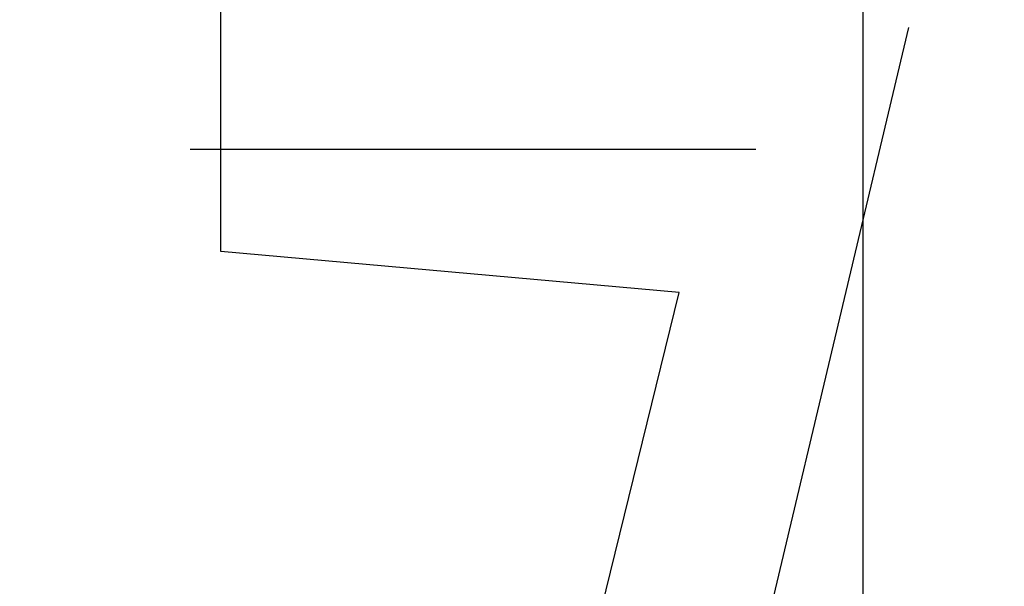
# Model space of a CAD drawing. Header units: feet. Extents: x -79 to 198, y -22 to 181.
# Tile 704 of 982: x 87.184 to 88.044, y 152.917 to 153.411. Entities that reach past the tile are written whole.
import ezdxf

# ---------------------------------------------------------------- set-up
doc = ezdxf.new("R2010")
doc.units = ezdxf.units.FT
for name, color, linetype in [('A-AREA-COMUN', 252, 'CONTINUOUS'), ('A-AREA-UNIDAD', 30, 'CONTINUOUS'), ('A-LINEA', 7, 'CONTINUOUS')]:
    doc.layers.add(name, color=color, linetype=linetype)

msp = doc.modelspace()

# ---------------------------------------------------------------- linework, layer by layer
at = {"layer": 'A-AREA-COMUN'}
msp.add_lwpolyline([(92.64, 126.5778), (92.64, 127.5733), (96.768, 144.9422), (90.56, 146.3822), (90.432, 147.5733), (90.72, 148.7289), (87.12, 149.6178), (87.12, 150.5778), (87.76, 153.1733), (87.36, 153.2089), (87.36, 153.9733), (83.648, 153.9733), (83.232, 159.3778), (88.608, 159.7689), (95.328, 159.7689), (101.84, 159.2889), (108.128, 158.3822), (115.968, 156.5689), (123.872, 153.9733)], dxfattribs=at)
at = {"layer": 'A-AREA-UNIDAD'}
msp.add_lwpolyline([(122.848, 148.0889), (115.808, 150.2578), (115.2, 150.2578), (115.168, 150.4178), (111.328, 151.2178), (111.28, 151.3778), (104, 152.7289), (99.072, 153.3689), (92.192, 153.9022), (87.92, 153.9733), (87.92, 152.7289), (87.2, 149.8133), (91.36, 148.8889), (91.52, 148.5333), (92.672, 148.4089), (92.72, 147.2889), (92.512, 146.4889), (94.848, 146.0622), (96.96, 145.4222), (97.088, 143.9822), (93.088, 127.1644), (96.32, 126.4178)], dxfattribs=at)
at = {"layer": 'A-LINEA'}
for p, q in [((87.96, 153.4044), (87.08, 149.6978)), ((87.8267, 153.2978), (87.3333, 153.2978)), ((87.8267, 153.2978), (87.3333, 153.2978))]:
    msp.add_line(p, q, dxfattribs=at)

doc.saveas('drawing.dxf')
